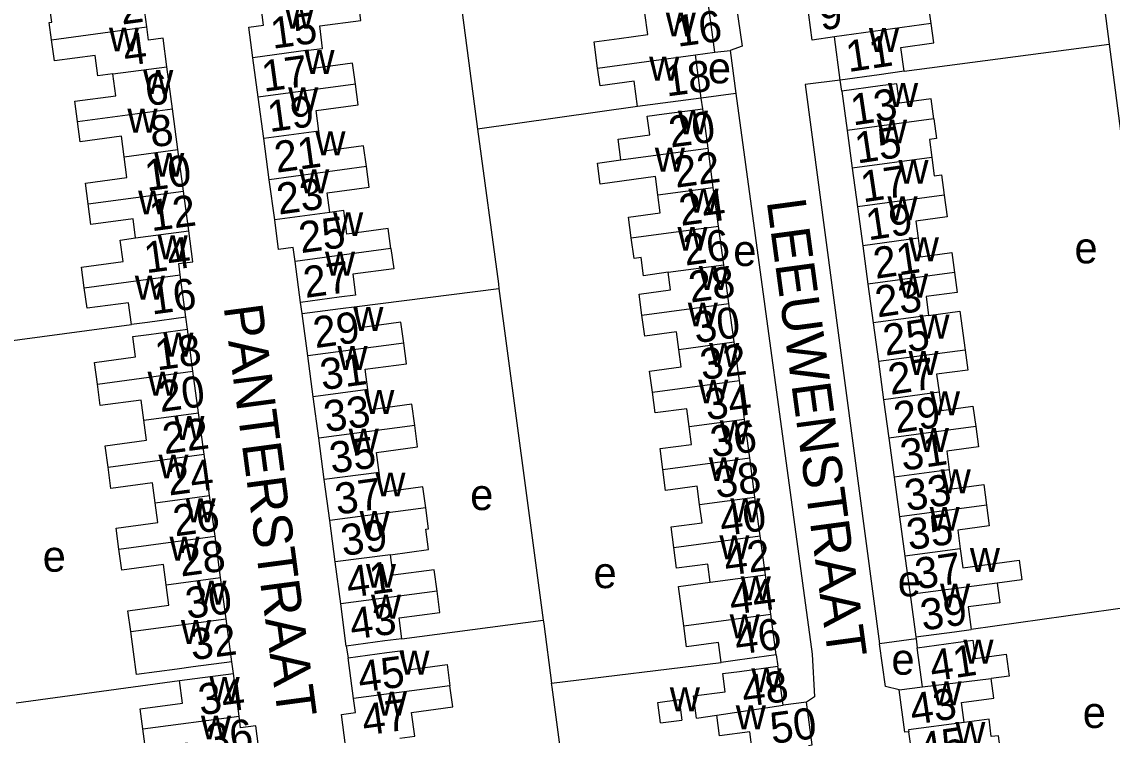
# Model space of a CAD drawing. Extents: x 162667 to 164645, y 379003 to 382150.
# Drawn here: x 163372.2 to 163512.2, y 381371.1 to 381462.7 of the extents above; entities that cross this region are included whole.
import ezdxf

# ---------------------------------------------------------------- set-up
doc = ezdxf.new("R2010")
doc.units = 0
for name, color, linetype in [('BLT_Basislijn', 7, 'Continuous'), ('BLT_Bebouwing', 7, 'Continuous'), ('BLT_Centroide', 7, 'Continuous'), ('BLT_Huisnummer', 7, 'Continuous'), ('BLT_Huisnummer_ tussenligend', 7, 'Continuous'), ('BLT_Onderverdeling_panden', 7, 'Continuous'), ('BLT_Straatnaam', 7, 'Continuous')]:
    doc.layers.add(name, color=color, linetype=linetype)

msp = doc.modelspace()

# ---------------------------------------------------------------- linework, layer by layer
at = {"layer": 'BLT_Basislijn'}
for p, q in [((163461.16, 381458.77), (163463.13, 381458.99)), ((163463.13, 381458.99), (163463.89, 381453.48)), ((163485.47, 381456.33), (163511.79, 381459.82)), ((163511.79, 381459.82), (163521.06, 381388.45)), ((163477.46, 381453.79), (163477.27, 381455.2)), ((163463.89, 381453.48), (163459.44, 381452.89)), ((163459.63, 381451.52), (163459.44, 381452.89)), ((163451.26, 381451.81), (163430.72, 381448.9)), ((163415.21, 381426.13), (163433.46, 381428.43)), ((163433.46, 381428.43), (163439.14, 381385.83)), ((163408.19, 381425.2), (163407.98, 381426.63)), ((163393.45, 381423.19), (163393.27, 381424.73)), ((163365.09, 381420.96), (163386.26, 381423.79)), ((163521.06, 381388.45), (163494.08, 381384.63)), ((163420.98, 381383.45), (163439.14, 381385.83)), ((163487.02, 381383.43), (163482.33, 381382.77)), ((163486.99, 381383.67), (163487.02, 381383.43)), ((163487.02, 381383.43), (163487.17, 381382.28)), ((163413.85, 381382.5), (163414.08, 381381.01)), ((163469.05, 381381.36), (163469.28, 381379.91)), ((163399.36, 381378.98), (163399.16, 381380.49)), ((163440.21, 381377.73), (163461.98, 381380.41)), ((163371.46, 381375.22), (163392.43, 381378.07))]:
    msp.add_line(p, q, dxfattribs=at)
for points in [[(163406.52, 381491.33), (163424.78, 381493.9), (163430.72, 381448.9)], [(163480.99, 381489.86), (163503.37, 381492.78), (163505.32, 381492.78), (163507.71, 381491.46), (163511.79, 381459.82)], [(163461.1, 381484.18), (163464.68, 381459.55), (163463.13, 381458.99)], [(163477.27, 381455.2), (163472.77, 381454.64), (163482.33, 381382.77)], [(163463.89, 381453.48), (163473.65, 381381.46), (163473.99, 381375.99), (163472.93, 381375.3)], [(163430.72, 381448.9), (163433.38, 381429.01), (163433.46, 381428.43)], [(163439.14, 381385.83), (163439.2, 381385.35), (163440.21, 381377.73)], [(163484.84, 381376.86), (163483.09, 381377.32), (163482.33, 381382.77)], [(163444.48, 381345.74), (163440.28, 381377.21), (163440.21, 381377.73)]]:
    msp.add_lwpolyline(points, dxfattribs=at)
at = {"layer": 'BLT_Bebouwing'}
for p, q in [((163388.24, 381462.03), (163387.53, 381467.31)), ((163461.16, 381458.77), (163460.35, 381464.87)), ((163477.27, 381455.2), (163476.54, 381460.74)), ((163402.53, 381453), (163401.85, 381458.06)), ((163458.7, 381458.44), (163461.16, 381458.77)), ((163459.44, 381452.89), (163458.7, 381458.44)), ((163391.54, 381451.52), (163390.82, 381456.92)), ((163477.46, 381453.79), (163478.15, 381448.74)), ((163403.25, 381447.69), (163402.53, 381453)), ((163392.24, 381446.27), (163391.54, 381451.52)), ((163460.31, 381446.44), (163459.63, 381451.52)), ((163478.15, 381448.74), (163478.81, 381443.87)), ((163403.96, 381442.4), (163403.25, 381447.69)), ((163460.98, 381441.42), (163460.31, 381446.44)), ((163392.95, 381440.95), (163392.24, 381446.27)), ((163478.81, 381443.87), (163479.48, 381438.92)), ((163404.66, 381437.24), (163403.96, 381442.4)), ((163393.64, 381435.83), (163392.95, 381440.95)), ((163461.65, 381436.44), (163460.98, 381441.42)), ((163479.48, 381438.92), (163480.16, 381433.93)), ((163462.32, 381431.49), (163461.65, 381436.44)), ((163480.16, 381433.93), (163480.83, 381429)), ((163407.98, 381426.63), (163407.27, 381431.9)), ((163462.99, 381426.51), (163462.32, 381431.49)), ((163393.27, 381424.73), (163392.54, 381430.18)), ((163480.83, 381429), (163481.5, 381424.02)), ((163463.65, 381421.57), (163462.99, 381426.51)), ((163408.91, 381419.79), (163408.19, 381425.2)), ((163481.5, 381424.02), (163482.18, 381419.04)), ((163394.17, 381417.8), (163393.45, 381423.19)), ((163464.32, 381416.62), (163463.65, 381421.57)), ((163409.6, 381414.53), (163408.91, 381419.79)), ((163482.18, 381419.04), (163482.85, 381414.14)), ((163394.88, 381412.46), (163394.17, 381417.8)), ((163464.98, 381411.65), (163464.32, 381416.62)), ((163410.31, 381409.19), (163409.6, 381414.53)), ((163482.85, 381414.14), (163483.52, 381409.21)), ((163395.6, 381407.14), (163394.88, 381412.46)), ((163465.65, 381406.67), (163464.98, 381411.65)), ((163411.02, 381403.88), (163410.31, 381409.19)), ((163483.52, 381409.21), (163484.2, 381404.18)), ((163396.3, 381401.85), (163395.6, 381407.14)), ((163466.33, 381401.64), (163465.65, 381406.67)), ((163411.72, 381398.61), (163411.02, 381403.88)), ((163484.2, 381404.18), (163484.89, 381399.1)), ((163397, 381396.61), (163396.3, 381401.85)), ((163467, 381396.64), (163466.33, 381401.64)), ((163484.89, 381399.1), (163485.58, 381394.03)), ((163412.42, 381393.3), (163411.72, 381398.61)), ((163397.71, 381391.29), (163397, 381396.61)), ((163467.67, 381391.64), (163467, 381396.64)), ((163413.14, 381387.92), (163412.42, 381393.3)), ((163485.58, 381394.03), (163486.25, 381389.11)), ((163398.42, 381386.02), (163397.71, 381391.29)), ((163468.35, 381386.61), (163467.67, 381391.64)), ((163486.25, 381389.11), (163486.99, 381383.67)), ((163413.85, 381382.5), (163413.14, 381387.92)), ((163469.05, 381381.36), (163468.35, 381386.61)), ((163399.16, 381380.49), (163398.42, 381386.02)), ((163487.85, 381377.27), (163487.17, 381382.28)), ((163414.79, 381375.75), (163414.08, 381381.01)), ((163469.95, 381374.9), (163469.28, 381379.91)), ((163400.08, 381373.51), (163399.36, 381378.98)), ((163484.84, 381376.86), (163487.85, 381377.27)), ((163472.93, 381375.3), (163469.95, 381374.9)), ((163458.83, 381373.22), (163461.41, 381373.61)), ((163454.21, 381372.62), (163456.94, 381372.97)), ((163486.71, 381366.93), (163486.09, 381371.5))]:
    msp.add_line(p, q, dxfattribs=at)
for points in [[(163488.95, 381462.45), (163488.54, 381465.45), (163486.27, 381465.14), (163485.9, 381467.81)], [(163376.01, 381460.39), (163375.71, 381462.61), (163376.03, 381462.65), (163375.71, 381465.02), (163380.6, 381465.68), (163380.5, 381466.36)], [(163476.54, 381460.74), (163473.68, 381460.35), (163473.01, 381465.23), (163472.86, 381466.3)], [(163408.98, 381459.03), (163410.82, 381459.27), (163410.44, 381462.15), (163415.74, 381462.86), (163415.37, 381465.58)], [(163401.85, 381458.06), (163401.32, 381461.98), (163403.24, 381462.24), (163403.01, 381463.91)], [(163446.13, 381456.75), (163445.67, 381460.12), (163448.88, 381460.55), (163452.56, 381461.05), (163452.2, 381463.78)], [(163390.82, 381456.92), (163390.33, 381460.59), (163388.46, 381460.34), (163388.24, 381462.03)], [(163485.47, 381456.33), (163485.05, 381459.4), (163489.29, 381459.98), (163488.95, 381462.45)], [(163383.9, 381456), (163381.96, 381455.74), (163381.61, 381458.37), (163376.37, 381457.67), (163376.01, 381460.39)], [(163415.02, 381454.68), (163414.66, 381457.36), (163409.3, 381456.64), (163408.98, 381459.03)], [(163451.26, 381451.81), (163450.81, 381455.05), (163446.43, 381454.46), (163446.13, 381456.75)], [(163485.47, 381456.33), (163482.26, 381455.89), (163477.27, 381455.2)], [(163379.35, 381449.89), (163379.01, 381452.49), (163384.27, 381453.2), (163383.9, 381456)], [(163410.34, 381448.65), (163409.99, 381451.28), (163415.38, 381452.01), (163415.02, 381454.68)], [(163489.29, 381450.24), (163488.95, 381452.78), (163484.9, 381452.24), (163484.56, 381454.73), (163482.42, 381454.45), (163477.46, 381453.79)], [(163459.44, 381452.89), (163454.48, 381452.24), (163451.26, 381451.81)], [(163449.12, 381444.94), (163448.76, 381447.63), (163452.81, 381448.17), (163452.49, 381450.56), (163454.67, 381450.85), (163459.63, 381451.52)], [(163385.33, 381445.35), (163384.98, 381448), (163379.7, 381447.29), (163379.35, 381449.89)], [(163489.29, 381450.24), (163489.63, 381447.7), (163488.72, 381447.58), (163489.04, 381445.25)], [(163416.43, 381444.09), (163416.07, 381446.74), (163410.7, 381446.01), (163410.34, 381448.65)], [(163380.7, 381439.32), (163380.35, 381441.98), (163385.69, 381442.69), (163385.33, 381445.35)], [(163489.04, 381445.25), (163489.35, 381442.91), (163490.27, 381443.03), (163490.62, 381440.42)], [(163411.75, 381438.19), (163411.42, 381440.71), (163416.78, 381441.43), (163416.43, 381444.09)], [(163453.85, 381440.46), (163453.54, 381442.8), (163446.46, 381441.84), (163446.1, 381444.53), (163449.12, 381444.94)], [(163450.44, 381434.93), (163450.09, 381437.59), (163454.16, 381438.13), (163453.85, 381440.46), (163453.85, 381440.46)], [(163490.62, 381440.42), (163491, 381437.62), (163486.97, 381437.08), (163487.26, 381434.88)], [(163386.8, 381434.92), (163386.47, 381437.38), (163381.06, 381436.65), (163380.7, 381439.32)], [(163419.59, 381433.56), (163419.24, 381436.15), (163413.94, 381435.43), (163413.54, 381438.43), (163411.75, 381438.19)], [(163407.27, 381431.9), (163407.03, 381433.68), (163405.17, 381433.43), (163404.66, 381437.24)], [(163392.54, 381430.18), (163392.35, 381431.63), (163394.17, 381431.87), (163393.64, 381435.83)], [(163380.21, 381428.53), (163379.86, 381431.16), (163385.19, 381431.88), (163384.82, 381434.65), (163386.8, 381434.92)], [(163455.18, 381430.54), (163452.02, 381430.05), (163451.72, 381432.41), (163450.8, 381432.29), (163450.44, 381434.93)], [(163487.26, 381434.88), (163487.58, 381432.51), (163491.59, 381433.05), (163491.93, 381430.49)], [(163419.59, 381433.56), (163419.94, 381430.97), (163414.69, 381430.26), (163415.05, 381427.58), (163412.93, 381427.3), (163407.98, 381426.63)], [(163451.81, 381425.01), (163451.45, 381427.7), (163455.49, 381428.24), (163455.18, 381430.54)], [(163491.93, 381430.49), (163492.28, 381427.93), (163488.3, 381427.4), (163488.62, 381424.98)], [(163386.26, 381423.79), (163385.88, 381426.61), (163380.57, 381425.9), (163380.21, 381428.53)], [(163408.19, 381425.2), (163413.13, 381425.85), (163415.21, 381426.13)], [(163421.23, 381421.43), (163420.87, 381424.09), (163415.58, 381423.39), (163415.21, 381426.13)], [(163488.62, 381424.98), (163488.62, 381424.98), (163492.63, 381425.52), (163493.3, 381420.53)], [(163393.27, 381424.73), (163388.32, 381424.06), (163386.26, 381423.79)], [(163456.54, 381420.61), (163456.24, 381422.87), (163452.17, 381422.32), (163451.81, 381425.01)], [(163381.89, 381416.16), (163381.52, 381418.93), (163386.81, 381419.64), (163386.46, 381422.25), (163388.49, 381422.53), (163393.45, 381423.19)], [(163416.63, 381415.46), (163416.29, 381418.06), (163421.58, 381418.76), (163421.23, 381421.43)], [(163453.16, 381415.12), (163452.8, 381417.81), (163456.85, 381418.35), (163456.54, 381420.61)], [(163493.3, 381420.53), (163493.64, 381417.96), (163489.65, 381417.42), (163489.96, 381415.1)], [(163387.87, 381411.52), (163387.52, 381414.09), (163382.26, 381413.39), (163381.89, 381416.16)], [(163422.64, 381410.82), (163422.28, 381413.57), (163416.98, 381412.86), (163416.63, 381415.46)], [(163457.87, 381410.7), (163457.56, 381412.98), (163453.52, 381412.44), (163453.16, 381415.12)], [(163489.96, 381415.1), (163490.27, 381412.78), (163494.32, 381413.32), (163494.67, 381410.71)], [(163383.26, 381405.49), (163382.89, 381408.24), (163388.21, 381408.95), (163387.87, 381411.52)], [(163418.09, 381404.81), (163417.75, 381407.38), (163423.01, 381408.08), (163422.64, 381410.82)], [(163454.5, 381405.17), (163454.14, 381407.87), (163458.18, 381408.41), (163457.87, 381410.7)], [(163494.67, 381410.71), (163495.02, 381408.1), (163490.96, 381407.55), (163491.28, 381405.13)], [(163389.33, 381400.92), (163388.99, 381403.46), (163383.63, 381402.74), (163383.26, 381405.49)], [(163424.06, 381400.25), (163423.7, 381402.94), (163418.43, 381402.24), (163418.09, 381404.81)], [(163459.22, 381400.68), (163458.9, 381403.02), (163454.86, 381402.47), (163454.5, 381405.17)], [(163491.28, 381405.13), (163491.61, 381402.71), (163495.7, 381403.26), (163496.06, 381400.6)], [(163384.67, 381394.96), (163384.31, 381397.66), (163389.67, 381398.38), (163389.33, 381400.92)], [(163419.51, 381394.24), (163424.42, 381394.9), (163424.08, 381397.52), (163424.42, 381397.56), (163424.06, 381400.25)], [(163455.9, 381395.15), (163455.55, 381397.81), (163459.53, 381398.35), (163459.22, 381400.68)], [(163496.06, 381400.6), (163496.41, 381397.93), (163492.36, 381397.39), (163492.68, 381394.98)], [(163390.71, 381390.35), (163390.37, 381392.97), (163385.03, 381392.26), (163384.67, 381394.96)], [(163460.58, 381390.69), (163460.27, 381393.03), (163456.26, 381392.49), (163455.9, 381395.15)], [(163492.68, 381394.98), (163493.01, 381392.57), (163500.24, 381393.54), (163500.61, 381390.99), (163497.41, 381390.6)], [(163425.51, 381389.57), (163425.15, 381392.31), (163419.86, 381391.61), (163419.51, 381394.24)], [(163386.17, 381384.38), (163385.82, 381387.03), (163391.07, 381387.74), (163390.71, 381390.35)], [(163457.18, 381385.11), (163456.5, 381390.14), (163460.58, 381390.69)], [(163497.41, 381390.6), (163497.75, 381388.07), (163493.7, 381387.52), (163494.08, 381384.63)], [(163420.98, 381383.45), (163420.63, 381386.12), (163425.88, 381386.82), (163425.51, 381389.57)], [(163461.98, 381380.41), (163461.64, 381382.97), (163457.54, 381382.42), (163457.18, 381385.11)], [(163399.16, 381380.49), (163394.2, 381379.83), (163392.16, 381379.55), (163386.91, 381378.85), (163386.52, 381381.74), (163386.17, 381384.38)], [(163420.98, 381383.45), (163418.81, 381383.16), (163413.85, 381382.5)], [(163486.99, 381383.67), (163491.94, 381384.34), (163494.08, 381384.63)], [(163414.08, 381381.01), (163419.07, 381381.68), (163421.1, 381381.95), (163421.44, 381379.4), (163426.79, 381380.12), (163427.16, 381377.41)], [(163487.17, 381382.28), (163492.13, 381382.95), (163494.29, 381383.24), (163494.6, 381380.91), (163498.58, 381381.44), (163498.96, 381378.63), (163496.65, 381378.32)], [(163469.05, 381381.36), (163464.1, 381380.7), (163461.98, 381380.41)], [(163458.83, 381373.22), (163458.45, 381376.09), (163462.5, 381376.64), (163462.18, 381378.96), (163464.33, 381379.25), (163469.28, 381379.91)], [(163387.74, 381371.89), (163387.4, 381374.46), (163392.81, 381375.17), (163392.43, 381378.07)], [(163392.43, 381378.07), (163394.41, 381378.33), (163399.36, 381378.98)], [(163493.18, 381372.68), (163492.83, 381375.27), (163496.99, 381375.83), (163496.65, 381378.32)], [(163420.74, 381370.67), (163422.65, 381370.93), (163422.24, 381373.98), (163427.52, 381374.69), (163427.16, 381377.41)], [(163486.09, 381371.5), (163485.57, 381371.43), (163484.84, 381376.86)], [(163413.77, 381369.73), (163413.23, 381373.7), (163415.03, 381373.95), (163414.79, 381375.75)], [(163454.21, 381372.62), (163453.85, 381375.27), (163456.58, 381375.64), (163456.94, 381372.97)], [(163473.18, 381369.74), (163473.67, 381369.81), (163472.93, 381375.3)], [(163466.03, 381368.78), (163465.67, 381371.48), (163461.77, 381370.99), (163461.41, 381373.61)], [(163402.69, 381368.63), (163402.22, 381372.25), (163400.28, 381372), (163400.08, 381373.51)], [(163497.93, 381368.43), (163497.59, 381370.99), (163496.66, 381370.87), (163496.4, 381373.11), (163493.18, 381372.68)], [(163395.59, 381367.7), (163393.8, 381367.46), (163393.46, 381370.03), (163388.08, 381369.32), (163387.74, 381371.89)]]:
    msp.add_lwpolyline(points, dxfattribs=at)
at = {"layer": 'BLT_Onderverdeling_panden'}
for p, q in [((163376.01, 381460.39), (163388.24, 381462.03)), ((163488.95, 381462.45), (163476.54, 381460.74)), ((163408.98, 381459.03), (163401.85, 381458.06)), ((163446.13, 381456.75), (163458.7, 381458.44)), ((163383.9, 381456), (163390.82, 381456.92)), ((163415.02, 381454.68), (163402.53, 381453)), ((163379.35, 381449.89), (163391.54, 381451.52)), ((163489.29, 381450.24), (163478.15, 381448.74)), ((163410.34, 381448.65), (163403.25, 381447.69)), ((163449.12, 381444.94), (163460.31, 381446.44)), ((163385.33, 381445.35), (163392.24, 381446.27)), ((163489.04, 381445.25), (163478.81, 381443.87)), ((163416.43, 381444.09), (163403.96, 381442.4)), ((163380.7, 381439.32), (163392.95, 381440.95)), ((163453.85, 381440.46), (163460.98, 381441.42)), ((163490.62, 381440.42), (163479.48, 381438.92)), ((163411.75, 381438.19), (163404.66, 381437.24)), ((163386.8, 381434.92), (163393.64, 381435.83)), ((163450.44, 381434.93), (163461.65, 381436.44)), ((163487.26, 381434.88), (163480.16, 381433.93)), ((163419.59, 381433.56), (163407.27, 381431.9)), ((163455.18, 381430.54), (163462.32, 381431.49)), ((163380.21, 381428.53), (163392.54, 381430.18)), ((163491.93, 381430.49), (163480.83, 381429)), ((163451.81, 381425.01), (163462.99, 381426.51)), ((163488.62, 381424.98), (163481.5, 381424.02)), ((163421.23, 381421.43), (163408.91, 381419.79)), ((163456.54, 381420.61), (163463.65, 381421.57)), ((163493.3, 381420.53), (163482.18, 381419.04)), ((163381.89, 381416.16), (163394.17, 381417.8)), ((163453.16, 381415.12), (163464.32, 381416.62)), ((163416.63, 381415.46), (163409.6, 381414.53)), ((163489.96, 381415.1), (163482.85, 381414.14)), ((163387.87, 381411.52), (163394.88, 381412.46)), ((163457.87, 381410.7), (163464.98, 381411.65)), ((163422.64, 381410.82), (163410.31, 381409.19)), ((163494.67, 381410.71), (163483.52, 381409.21)), ((163383.26, 381405.49), (163395.6, 381407.14)), ((163454.5, 381405.17), (163465.65, 381406.67)), ((163418.09, 381404.81), (163411.02, 381403.88)), ((163491.28, 381405.13), (163484.2, 381404.18)), ((163389.33, 381400.92), (163396.3, 381401.85)), ((163459.22, 381400.68), (163466.33, 381401.64)), ((163424.06, 381400.25), (163411.72, 381398.61)), ((163496.06, 381400.6), (163484.89, 381399.1)), ((163384.67, 381394.96), (163397, 381396.61)), ((163455.9, 381395.15), (163467, 381396.64)), ((163492.68, 381394.98), (163485.58, 381394.03)), ((163419.51, 381394.24), (163412.42, 381393.3)), ((163390.71, 381390.35), (163397.71, 381391.29)), ((163460.58, 381390.69), (163467.67, 381391.64)), ((163497.41, 381390.6), (163486.25, 381389.11)), ((163425.51, 381389.57), (163413.14, 381387.92)), ((163457.18, 381385.11), (163468.35, 381386.61)), ((163386.17, 381384.38), (163398.42, 381386.02)), ((163487.85, 381377.27), (163496.65, 381378.32)), ((163427.16, 381377.41), (163414.79, 381375.75)), ((163461.41, 381373.61), (163469.95, 381374.9)), ((163387.74, 381371.89), (163400.08, 381373.51))]:
    msp.add_line(p, q, dxfattribs=at)
msp.add_lwpolyline([(163493.18, 381372.68), (163486.06, 381371.72), (163486.09, 381371.5)], dxfattribs=at)

# ---------------------------------------------------------------- texts
at = {"layer": 'BLT_Centroide'}
for s, p in [('w', (163405.91, 381461.81)), ('w', (163454.87, 381460.81)), ('w', (163383.38, 381458.88)), ('w', (163480.96, 381458.81)), ('w', (163408.48, 381456)), ('w', (163452.74, 381455.12)), ('e', (163460.28, 381454.78)), ('w', (163387.77, 381453.41)), ('w', (163483.41, 381451.75)), ('w', (163406.39, 381451.19)), ('w', (163385.75, 381448.44)), ('w', (163456.44, 381448.22)), ('w', (163482, 381447.06)), ('w', (163409.88, 381445.53)), ('w', (163453.47, 381443.44)), ('w', (163389.19, 381442.78)), ('w', (163484.75, 381441.88)), ('w', (163407.8, 381440.66)), ('w', (163387.12, 381437.94)), ('w', (163457.79, 381438.19)), ('w', (163483.34, 381437.19)), ('w', (163412.16, 381435.16)), ('w', (163389.63, 381432.19)), ('w', (163456.37, 381433.28)), ('e', (163463.54, 381431.32)), ('w', (163486.08, 381431.94)), ('e', (163507.35, 381431.66)), ('w', (163411.12, 381430.09)), ('w', (163459.12, 381428.25)), ('w', (163386.7, 381427)), ('w', (163484.69, 381427.25)), ('w', (163414.75, 381422.97)), ('w', (163457.7, 381423.56)), ('w', (163487.44, 381422)), ('w', (163390.36, 381419.69)), ('w', (163460.44, 381418.34)), ('w', (163412.72, 381417.97)), ('w', (163486.03, 381417.34)), ('w', (163388.34, 381414.66)), ('w', (163459.04, 381413.66)), ('w', (163416.16, 381412.31)), ('w', (163488.79, 381412.16)), ('w', (163391.77, 381408.97)), ('w', (163461.8, 381408.41)), ('w', (163414.16, 381407.34)), ('w', (163487.36, 381407.44)), ('w', (163389.73, 381404.03)), ('w', (163460.38, 381403.69)), ('w', (163417.59, 381401.72)), ('w', (163490.17, 381402.12)), ('e', (163429.76, 381399.97)), ('w', (163393.22, 381398.41)), ('w', (163463.15, 381398.41)), ('w', (163488.75, 381397.31)), ('w', (163415.56, 381396.78)), ('w', (163391.15, 381393.47)), ('w', (163461.75, 381393.66)), ('e', (163374.87, 381392.05)), ('w', (163493.92, 381392.03)), ('w', (163416.37, 381389.99)), ('e', (163445.6, 381389.94)), ('e', (163484.66, 381388.88)), ('w', (163394.61, 381387.84)), ('w', (163464.5, 381388.38)), ('w', (163490.09, 381387.44)), ('w', (163417.02, 381386.03)), ('w', (163463.08, 381383.5)), ('w', (163392.62, 381382.78)), ('e', (163483.85, 381378.82)), ('w', (163493.09, 381380.25)), ('w', (163420.67, 381378.84)), ('w', (163465.87, 381376.56)), ('w', (163396.3, 381375.44)), ('w', (163488.99, 381374.88)), ('w', (163417.77, 381373.56)), ('w', (163455.39, 381374.12)), ('e', (163508.41, 381371.98)), ('w', (163395.19, 381370.5)), ('w', (163463.86, 381371.81)), ('w', (163492.05, 381369.69))]:
    msp.add_text(s, height=4, dxfattribs=at).set_placement(p)
at = {"layer": 'BLT_Huisnummer'}
for s, rotation, p in [('2', 7.6265, (163385.05, 381462.32)), ('9', 8.5173, (163474.82, 381461.56)), ('17', 7.8415, (163403.26, 381453.68)), ('18', 7.6368, (163454.99, 381453.08)), ('6', 7.6265, (163388.29, 381451.84)), ('13', 8.5173, (163478.92, 381449.36)), ('21', 7.8415, (163404.9, 381443.29)), ('10', 7.6265, (163388.25, 381440.93)), ('22', 7.6368, (163456.17, 381441.36)), ('17', 8.5173, (163480.2, 381439.48)), ('23', 7.8415, (163405.19, 381437.91)), ('25', 7.8415, (163408.04, 381432.96)), ('26', 7.6368, (163457.39, 381431.36)), ('14', 7.6265, (163388.16, 381430.38)), ('21', 8.5173, (163481.83, 381429.66)), ('29', 7.8415, (163409.88, 381420.76)), ('30', 7.6368, (163458.72, 381421.4)), ('25', 8.5173, (163483.08, 381419.78)), ('18', 7.6265, (163389.55, 381417.9)), ('34', 7.6368, (163460.18, 381411.49)), ('33', 7.8415, (163411.24, 381409.97)), ('29', 8.5173, (163484.45, 381409.82)), ('22', 7.6265, (163390.52, 381407.14)), ('38', 7.6368, (163461.4, 381401.49)), ('33', 8.5173, (163485.85, 381399.82)), ('37', 7.8415, (163412.68, 381399.37)), ('26', 7.6265, (163391.88, 381396.58)), ('42', 7.6368, (163462.63, 381391.52)), ('37', 8.5173, (163487.19, 381389.76)), ('41', 7.8415, (163414.14, 381388.69)), ('30', 7.6265, (163393.47, 381385.98)), ('46', 7.6368, (163463.99, 381381.38)), ('41', 8.5173, (163489.09, 381377.95)), ('45', 7.8415, (163415.63, 381376.52)), ('34', 7.6265, (163395.13, 381373.6)), ('50', 7.6368, (163468.54, 381369.92)), ('45', 8.5173, (163487.68, 381367.34))]:
    msp.add_text(s, height=4, rotation=rotation, dxfattribs=at).set_placement(p)
at = {"layer": 'BLT_Huisnummer_ tussenligend'}
for s, rotation, p in [('15', 7.8415, (163404.41, 381459.21)), ('16', 7.6368, (163456.39, 381459.47)), ('4', 7.6265, (163385.48, 381457.01)), ('11', 8.5173, (163478.32, 381456.22)), ('19', 7.8415, (163404.01, 381448.51)), ('8', 7.6265, (163388.89, 381446.54)), ('20', 7.6368, (163455.51, 381446.53)), ('15', 8.5173, (163479.46, 381444.47)), ('24', 7.6368, (163456.83, 381436.47)), ('12', 7.6265, (163388.85, 381435.77)), ('19', 8.5173, (163480.88, 381434.6)), ('27', 7.8415, (163408.61, 381427.21)), ('28', 7.6368, (163458.07, 381426.61)), ('16', 7.6265, (163388.9, 381425.07)), ('23', 8.5173, (163482.07, 381424.7)), ('32', 7.6368, (163459.55, 381416.66)), ('31', 7.8415, (163410.77, 381415.36)), ('27', 8.5173, (163483.74, 381414.76)), ('20', 7.6265, (163389.99, 381412.55)), ('36', 7.6368, (163460.86, 381406.74)), ('35', 7.8415, (163411.97, 381404.66)), ('31', 8.5173, (163485.31, 381405)), ('24', 7.6265, (163391.1, 381401.83)), ('40', 7.6368, (163462.07, 381396.61)), ('39', 7.8415, (163413.43, 381394.06)), ('35', 8.5173, (163486.12, 381394.8)), ('28', 7.6265, (163392.63, 381391.42)), ('44', 7.6368, (163463.3, 381386.5)), ('39', 8.5173, (163487.88, 381384.47)), ('43', 7.8415, (163414.58, 381383.32)), ('32', 7.6265, (163394.07, 381380.67)), ('48', 7.6368, (163464.92, 381374.67)), ('43', 8.5173, (163486.54, 381372.36)), ('47', 7.8415, (163416.15, 381371)), ('36', 7.6265, (163396.18, 381368.47))]:
    msp.add_text(s, height=4, rotation=rotation, dxfattribs=at).set_placement(p)
at = {"layer": 'BLT_Straatnaam'}
for s, rotation, p in [('LEEUWENSTRAAT', 277.6766, (163467.82, 381439.67)), ('PANTERSTRAAT', 277.5568, (163398.09, 381426.12))]:
    msp.add_text(s, height=5, rotation=rotation, dxfattribs=at).set_placement(p)

doc.saveas('drawing.dxf')
